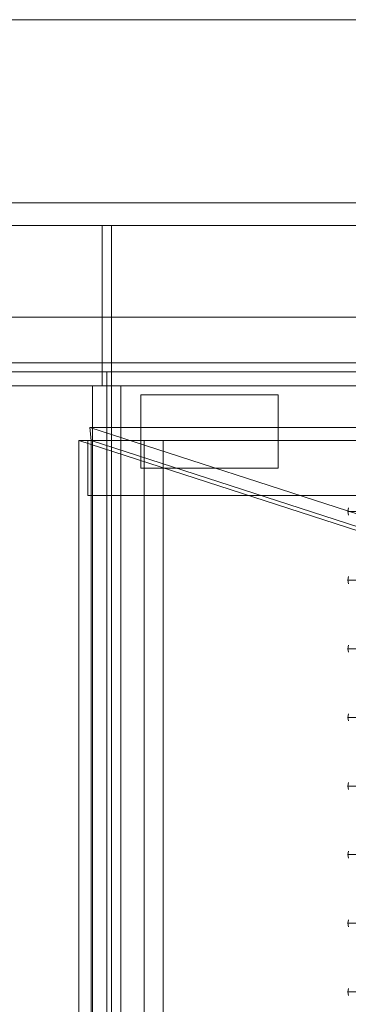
# Model space of a CAD drawing. Header units: millimetres. Extents: x -3490 to 61924, y -72580 to 6847.
# Tile 670 of 1056: x 27063 to 27135, y -17915 to -17700. Entities that reach past the tile are written whole.
import ezdxf

# ---------------------------------------------------------------- set-up
doc = ezdxf.new("R2010")
doc.units = ezdxf.units.MM
doc.layers.add('superior_bajante_movil', color=7, linetype='Continuous', lineweight=0)

msp = doc.modelspace()

# ---------------------------------------------------------------- linework, layer by layer
at = {"layer": 'superior_bajante_movil'}
for p, q in [((26950.067, -17700), (28253.576, -17700)), ((28253.576, -17740), (26950.067, -17740)), ((28336.817, -17745), (26833.309, -17745)), ((26846.989, -17745), (28350.498, -17745)), ((27832.64, -17745), (27080.886, -17745)), ((27080.886, -17745), (27080.886, -17780)), ((27082.939, -17745), (27080.886, -17745)), ((27082.939, -17780), (27082.939, -17745)), ((27082.939, -17745), (27834.693, -17745)), ((28352.55, -17765), (26849.041, -17765)), ((26850.067, -17765), (28353.576, -17765)), ((26833.309, -17775), (28336.817, -17775)), ((28350.498, -17775), (26846.989, -17775)), ((26849.041, -17777), (28352.55, -17777)), ((26850.067, -17777), (28353.576, -17777)), ((27081.912, -17777), (26876.989, -17777)), ((26878.015, -17777), (27082.939, -17777)), ((27081.912, -18183), (27081.912, -17777)), ((27082.939, -17777), (27081.912, -17777)), ((27082.939, -17777), (27082.939, -18183)), ((26850.067, -17780), (28353.576, -17780)), ((27082.939, -17780), (26878.015, -17780)), ((26880.067, -17780), (27084.991, -17780)), ((27830.588, -17780), (27078.834, -17780)), ((27078.834, -17780), (27078.834, -17792)), ((27082.939, -17780), (27078.834, -17780)), ((27080.886, -17780), (27832.64, -17780)), ((27080.886, -17780), (27082.939, -17780)), ((27082.939, -18180), (27082.939, -17780)), ((27084.991, -17780), (27082.939, -17780)), ((27082.939, -17780), (27834.693, -17780)), ((27082.939, -17792), (27082.939, -17780)), ((27084.991, -17780), (27084.991, -18180)), ((27836.745, -17780), (27084.991, -17780)), ((27089.379, -17798), (27089.379, -17782)), ((27089.379, -17782), (27119.379, -17782)), ((27119.379, -17782), (27119.379, -17798)), ((27829.98, -17789.103), (27078.226, -17789.103)), ((27078.226, -17789.103), (27349.801, -17877.103)), ((27078.492, -17792), (27078.226, -17789.103)), ((27075.796, -17792), (27075.796, -18168)), ((27075.796, -17792), (27078.492, -17792)), ((27347.371, -17880), (27075.796, -17792)), ((27829.562, -17792), (27077.808, -17792)), ((27077.808, -17792), (27077.808, -17804)), ((27078.834, -17792), (27077.808, -17792)), ((27350.067, -17880), (27078.492, -17792)), ((27078.492, -17792), (27830.246, -17792)), ((27078.492, -18168), (27078.492, -17792)), ((27078.834, -17792), (27830.588, -17792)), ((27078.834, -17792), (27082.939, -17792)), ((27090.111, -17792), (27078.834, -17792)), ((27078.834, -17792), (27078.834, -18168)), ((27078.834, -17804), (27078.834, -17792)), ((27834.693, -17792), (27082.939, -17792)), ((27082.939, -18168), (27082.939, -17792)), ((27082.939, -17792), (27094.215, -17792)), ((27090.111, -18168), (27090.111, -17792)), ((27094.215, -17792), (27090.111, -17792)), ((27094.215, -17792), (27094.215, -18168)), ((27119.379, -17798), (27089.379, -17798)), ((27077.808, -17804), (27829.562, -17804)), ((27077.808, -17804), (27078.834, -17804)), ((27830.588, -17804), (27078.834, -17804)), ((27134.737, -17806.727), (27134.622, -17807.5)), ((27134.622, -17807.5), (27134.737, -17808.273)), ((27134.622, -17807.5), (27136.674, -17807.5)), ((27134.737, -17821.727), (27134.622, -17822.5)), ((27134.622, -17822.5), (27134.737, -17823.273)), ((27134.622, -17822.5), (27136.674, -17822.5)), ((27134.737, -17836.727), (27134.622, -17837.5)), ((27134.622, -17837.5), (27134.737, -17838.273)), ((27134.622, -17837.5), (27136.674, -17837.5)), ((27134.737, -17851.727), (27134.622, -17852.5)), ((27134.622, -17852.5), (27134.737, -17853.273)), ((27134.622, -17852.5), (27136.674, -17852.5)), ((27134.737, -17866.727), (27134.622, -17867.5)), ((27134.622, -17867.5), (27134.737, -17868.273)), ((27134.622, -17867.5), (27136.674, -17867.5)), ((27134.737, -17881.727), (27134.622, -17882.5)), ((27134.622, -17882.5), (27134.737, -17883.273)), ((27134.622, -17882.5), (27136.674, -17882.5)), ((27134.737, -17896.727), (27134.622, -17897.5)), ((27134.622, -17897.5), (27134.737, -17898.273)), ((27134.622, -17897.5), (27136.674, -17897.5)), ((27134.737, -17911.727), (27134.622, -17912.5)), ((27134.622, -17912.5), (27134.737, -17913.273)), ((27134.622, -17912.5), (27136.674, -17912.5))]:
    msp.add_line(p, q, dxfattribs=at)

doc.saveas('drawing.dxf')
